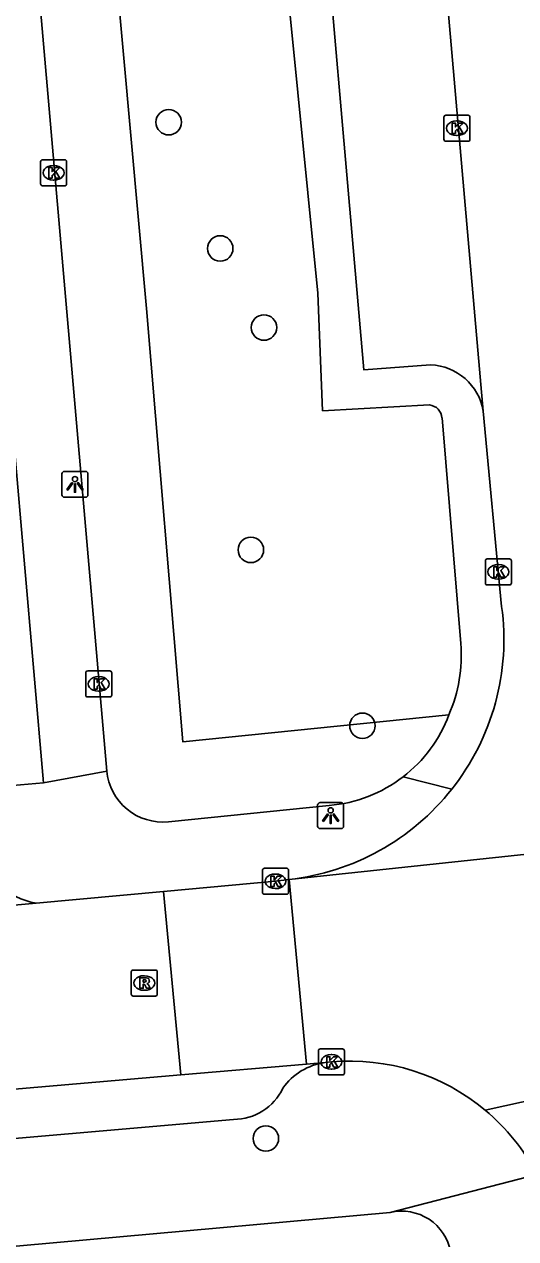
# Model space of a CAD drawing. Extents: x 162990 to 165007, y 383433 to 384336.
# Drawn here: x 164246.66 to 164265.54, y 383839.91 to 383886.56 of the extents above; entities that cross this region are included whole.
import ezdxf

# ---------------------------------------------------------------- set-up
doc = ezdxf.new("R2010")
doc.units = 0
for name, color, linetype in [('IMGEO_Boom', 7, 'Continuous'), ('IMGEO_Groenvoorziening', 7, 'Continuous'), ('IMGEO_Kolk', 7, 'Continuous'), ('IMGEO_Lichtpunt', 7, 'Continuous'), ('IMGEO_Pand', 7, 'Continuous'), ('IMGEO_Rijbaan_lokaal_open', 7, 'Continuous'), ('IMGEO_Rioolput', 7, 'Continuous'), ('IMGEO_Voetpad_open', 7, 'Continuous')]:
    doc.layers.add(name, color=color, linetype=linetype)

msp = doc.modelspace()

# ---------------------------------------------------------------- linework, layer by layer
at = {"layer": 'IMGEO_Boom'}
for centre in [(164252.21, 383882.8), (164254.189, 383877.951), (164255.869, 383874.914), (164255.366, 383866.373), (164259.65, 383859.618), (164255.942, 383843.764)]:
    msp.add_circle(centre, 0.489, dxfattribs=at)
at = {"layer": 'IMGEO_Groenvoorziening'}
msp.add_lwpolyline([(164249.87, 383892.063), (164251.354, 383875.642), (164252.748, 383859.002), (164262.969, 383860.037)], dxfattribs=at)
at = {"layer": 'IMGEO_Kolk'}
for p, q in [((164262.853, 383883.069), (164263.705, 383883.069)), ((164262.778, 383882.143), (164262.778, 383882.995)), ((164263.266, 383882.849), (164263.291, 383882.849)), ((164263.779, 383882.995), (164263.779, 383882.143)), ((164263.705, 383882.069), (164262.853, 383882.069)), ((164263.289, 383882.289), (164263.264, 383882.289)), ((164247.288, 383880.431), (164247.288, 383881.283)), ((164247.363, 383881.357), (164248.215, 383881.357)), ((164247.776, 383881.137), (164247.801, 383881.137)), ((164248.289, 383881.283), (164248.289, 383880.431)), ((164248.215, 383880.357), (164247.363, 383880.357)), ((164247.799, 383880.577), (164247.774, 383880.577)), ((164264.371, 383865.101), (164264.371, 383865.953)), ((164264.446, 383866.027), (164265.298, 383866.027)), ((164264.859, 383865.807), (164264.884, 383865.807)), ((164265.372, 383865.953), (164265.372, 383865.101)), ((164265.298, 383865.027), (164264.446, 383865.027)), ((164264.882, 383865.247), (164264.857, 383865.247)), ((164249.023, 383860.798), (164249.023, 383861.65)), ((164249.098, 383861.724), (164249.95, 383861.724)), ((164250.024, 383861.65), (164250.024, 383860.798)), ((164249.511, 383861.504), (164249.536, 383861.504)), ((164249.95, 383860.724), (164249.098, 383860.724)), ((164249.534, 383860.944), (164249.509, 383860.944)), ((164255.886, 383854.143), (164256.738, 383854.143)), ((164255.811, 383853.217), (164255.811, 383854.069)), ((164256.299, 383853.923), (164256.324, 383853.923)), ((164256.812, 383854.069), (164256.812, 383853.217)), ((164256.738, 383853.143), (164255.886, 383853.143)), ((164256.322, 383853.363), (164256.297, 383853.363)), ((164257.959, 383846.278), (164257.959, 383847.13)), ((164258.034, 383847.204), (164258.886, 383847.204)), ((164258.96, 383847.13), (164258.96, 383846.278)), ((164258.447, 383846.984), (164258.472, 383846.984)), ((164258.886, 383846.204), (164258.034, 383846.204)), ((164258.47, 383846.424), (164258.445, 383846.424))]:
    msp.add_line(p, q, dxfattribs=at)
for points in [[(164262.853, 383883.069), (164263.705, 383883.069)], [(164262.778, 383882.143), (164262.778, 383882.995)], [(164263.099, 383882.769), (164263.222, 383882.769), (164263.222, 383882.618), (164263.352, 383882.769), (164263.516, 383882.769), (164263.37, 383882.618), (164263.523, 383882.369), (164263.371, 383882.369), (164263.286, 383882.533), (164263.222, 383882.466), (164263.222, 383882.369), (164263.099, 383882.369), (164263.099, 383882.769)], [(164263.779, 383882.995), (164263.779, 383882.143)], [(164263.705, 383882.069), (164262.853, 383882.069)], [(164247.288, 383880.431), (164247.288, 383881.283)], [(164247.363, 383881.357), (164248.215, 383881.357)], [(164248.289, 383881.283), (164248.289, 383880.431)], [(164247.609, 383881.057), (164247.732, 383881.057), (164247.732, 383880.906), (164247.862, 383881.057), (164248.026, 383881.057), (164247.88, 383880.906), (164248.033, 383880.657), (164247.881, 383880.657), (164247.796, 383880.821), (164247.732, 383880.754), (164247.732, 383880.657), (164247.609, 383880.657), (164247.609, 383881.057)], [(164248.215, 383880.357), (164247.363, 383880.357)], [(164264.371, 383865.101), (164264.371, 383865.953)], [(164264.446, 383866.027), (164265.298, 383866.027)], [(164265.372, 383865.953), (164265.372, 383865.101)], [(164264.692, 383865.727), (164264.815, 383865.727), (164264.815, 383865.576), (164264.945, 383865.727), (164265.109, 383865.727), (164264.963, 383865.576), (164265.116, 383865.327), (164264.964, 383865.327), (164264.879, 383865.491), (164264.815, 383865.424), (164264.815, 383865.327), (164264.692, 383865.327), (164264.692, 383865.727)], [(164265.298, 383865.027), (164264.446, 383865.027)], [(164249.023, 383860.798), (164249.023, 383861.65)], [(164249.098, 383861.724), (164249.95, 383861.724)], [(164250.024, 383861.65), (164250.024, 383860.798)], [(164249.344, 383861.424), (164249.467, 383861.424), (164249.467, 383861.273), (164249.597, 383861.424), (164249.761, 383861.424), (164249.615, 383861.273), (164249.768, 383861.024), (164249.616, 383861.024), (164249.531, 383861.188), (164249.467, 383861.121), (164249.467, 383861.024), (164249.344, 383861.024), (164249.344, 383861.424)], [(164249.95, 383860.724), (164249.098, 383860.724)], [(164255.886, 383854.143), (164256.738, 383854.143)], [(164255.811, 383853.217), (164255.811, 383854.069)], [(164256.132, 383853.843), (164256.255, 383853.843), (164256.255, 383853.692), (164256.385, 383853.843), (164256.549, 383853.843), (164256.403, 383853.692), (164256.556, 383853.443), (164256.404, 383853.443), (164256.319, 383853.607), (164256.255, 383853.54), (164256.255, 383853.443), (164256.132, 383853.443), (164256.132, 383853.843)], [(164256.812, 383854.069), (164256.812, 383853.217)], [(164256.738, 383853.143), (164255.886, 383853.143)], [(164257.959, 383846.278), (164257.959, 383847.13)], [(164258.034, 383847.204), (164258.886, 383847.204)], [(164258.96, 383847.13), (164258.96, 383846.278)], [(164258.28, 383846.904), (164258.403, 383846.904), (164258.403, 383846.753), (164258.533, 383846.904), (164258.697, 383846.904), (164258.551, 383846.753), (164258.704, 383846.504), (164258.552, 383846.504), (164258.467, 383846.668), (164258.403, 383846.601), (164258.403, 383846.504), (164258.28, 383846.504), (164258.28, 383846.904)], [(164258.886, 383846.204), (164258.034, 383846.204)]]:
    msp.add_lwpolyline(points, dxfattribs=at)
for centre, start, end in [((164262.855, 383882.993), 91.552, 178.448), ((164262.855, 383882.993), 91.552, 178.448), ((164263.703, 383882.993), 1.552, 88.448), ((164263.703, 383882.993), 1.552, 88.448), ((164262.855, 383882.145), 181.552, 268.448), ((164262.855, 383882.145), 181.552, 268.448), ((164263.703, 383882.145), 271.552, 358.448), ((164263.703, 383882.145), 271.552, 358.448), ((164247.365, 383881.281), 91.552, 178.448), ((164247.365, 383881.281), 91.552, 178.448), ((164248.213, 383881.281), 1.552, 88.448), ((164248.213, 383881.281), 1.552, 88.448), ((164247.365, 383880.433), 181.552, 268.448), ((164247.365, 383880.433), 181.552, 268.448), ((164248.213, 383880.433), 271.552, 358.448), ((164248.213, 383880.433), 271.552, 358.448), ((164264.448, 383865.951), 91.552, 178.448), ((164264.448, 383865.951), 91.552, 178.448), ((164265.296, 383865.951), 1.552, 88.448), ((164265.296, 383865.951), 1.552, 88.448), ((164264.448, 383865.103), 181.552, 268.448), ((164264.448, 383865.103), 181.552, 268.448), ((164265.296, 383865.103), 271.552, 358.448), ((164265.296, 383865.103), 271.552, 358.448), ((164249.1, 383861.648), 91.552, 178.448), ((164249.1, 383861.648), 91.552, 178.448), ((164249.948, 383861.648), 1.552, 88.448), ((164249.948, 383861.648), 1.552, 88.448), ((164249.1, 383860.8), 181.552, 268.448), ((164249.1, 383860.8), 181.552, 268.448), ((164249.948, 383860.8), 271.552, 358.448), ((164249.948, 383860.8), 271.552, 358.448), ((164255.888, 383854.067), 91.552, 178.448), ((164255.888, 383854.067), 91.552, 178.448), ((164256.736, 383854.067), 1.552, 88.448), ((164256.736, 383854.067), 1.552, 88.448), ((164255.888, 383853.219), 181.552, 268.448), ((164255.888, 383853.219), 181.552, 268.448), ((164256.736, 383853.219), 271.552, 358.448), ((164256.736, 383853.219), 271.552, 358.448), ((164258.036, 383847.128), 91.552, 178.448), ((164258.036, 383847.128), 91.552, 178.448), ((164258.884, 383847.128), 1.552, 88.448), ((164258.884, 383847.128), 1.552, 88.448), ((164258.036, 383846.28), 181.552, 268.448), ((164258.036, 383846.28), 181.552, 268.448), ((164258.884, 383846.28), 271.552, 358.448), ((164258.884, 383846.28), 271.552, 358.448)]:
    msp.add_arc(centre, 0.0765, start, end, dxfattribs=at)
for centre, major_axis, ratio, start_param, end_param in [((164263.265, 383882.569), (-0.387, 0.002), 0.722429, 4.712389, 7.853982), ((164263.29, 383882.569), (-0.39, 0.002), 0.717154, 1.570796, 4.712389), ((164247.775, 383880.857), (-0.387, 0.002), 0.722429, 4.712389, 7.853982), ((164247.8, 383880.857), (-0.39, 0.002), 0.717154, 1.570796, 4.712389), ((164264.858, 383865.527), (-0.387, 0.002), 0.722429, 4.712389, 7.853982), ((164264.883, 383865.527), (-0.39, 0.002), 0.717154, 1.570796, 4.712389), ((164249.51, 383861.224), (-0.387, 0.002), 0.722429, 4.712389, 7.853982), ((164249.535, 383861.224), (-0.39, 0.002), 0.717154, 1.570796, 4.712389), ((164256.298, 383853.643), (-0.387, 0.002), 0.722429, 4.712389, 7.853982), ((164256.323, 383853.643), (-0.39, 0.002), 0.717154, 1.570796, 4.712389), ((164258.446, 383846.704), (-0.387, 0.002), 0.722429, 4.712389, 7.853982), ((164258.471, 383846.704), (-0.39, 0.002), 0.717154, 1.570796, 4.712389)]:
    msp.add_ellipse(centre, major_axis=major_axis, ratio=ratio, start_param=start_param, end_param=end_param, dxfattribs=at)
at = {"layer": 'IMGEO_Lichtpunt'}
for p, q in [((164248.111, 383869.294), (164248.111, 383868.487)), ((164248.111, 383869.294), (164248.111, 383868.487)), ((164249.013, 383869.389), (164248.205, 383869.389)), ((164249.013, 383869.389), (164248.205, 383869.389)), ((164249.107, 383868.487), (164249.107, 383869.294)), ((164249.107, 383868.487), (164249.107, 383869.294)), ((164248.205, 383868.393), (164249.013, 383868.393)), ((164248.205, 383868.393), (164249.013, 383868.393)), ((164257.93, 383856.569), (164257.93, 383855.762)), ((164257.93, 383856.569), (164257.93, 383855.762)), ((164258.832, 383856.664), (164258.024, 383856.664)), ((164258.832, 383856.664), (164258.024, 383856.664)), ((164258.926, 383855.762), (164258.926, 383856.569)), ((164258.926, 383855.762), (164258.926, 383856.569)), ((164258.024, 383855.668), (164258.832, 383855.668)), ((164258.024, 383855.668), (164258.832, 383855.668))]:
    msp.add_line(p, q, dxfattribs=at)
for points in [[(164248.485, 383868.958), (164248.524, 383868.93), (164248.336, 383868.668), (164248.298, 383868.695), (164248.485, 383868.958)], [(164248.587, 383868.91), (164248.634, 383868.91), (164248.634, 383868.588), (164248.587, 383868.588), (164248.587, 383868.91)], [(164248.697, 383868.93), (164248.735, 383868.957), (164248.922, 383868.695), (164248.883, 383868.667), (164248.697, 383868.93)], [(164258.304, 383856.233), (164258.343, 383856.205), (164258.155, 383855.943), (164258.117, 383855.97), (164258.304, 383856.233)], [(164258.406, 383856.185), (164258.453, 383856.185), (164258.453, 383855.863), (164258.406, 383855.863), (164258.406, 383856.185)], [(164258.516, 383856.205), (164258.554, 383856.232), (164258.741, 383855.97), (164258.702, 383855.942), (164258.516, 383856.205)]]:
    msp.add_lwpolyline(points, dxfattribs=at)
for centre in [(164248.61, 383869.092), (164258.429, 383856.367)]:
    msp.add_circle(centre, 0.0994, dxfattribs=at)
for centre, start, end in [((164248.205, 383869.294), 90, 180), ((164248.205, 383869.294), 90, 180), ((164249.013, 383869.294), 0, 90), ((164249.013, 383869.294), 0, 90), ((164248.205, 383868.487), 180, 270), ((164248.205, 383868.487), 180, 270), ((164249.013, 383868.487), 270, 0), ((164249.013, 383868.487), 270, 360), ((164258.024, 383856.569), 90, 180), ((164258.024, 383856.569), 90, 180), ((164258.832, 383856.569), 0, 90), ((164258.832, 383856.569), 0, 90), ((164258.024, 383855.762), 180, 270), ((164258.024, 383855.762), 180, 270), ((164258.832, 383855.762), 270, 0), ((164258.832, 383855.762), 270, 360)]:
    msp.add_arc(centre, 0.0946, start, end, dxfattribs=at)
at = {"layer": 'IMGEO_Pand'}
for points in [[(164246.286, 383870.251), (164247.4, 383857.431)], [(164244.735, 383857.2), (164247.4, 383857.431)]]:
    msp.add_lwpolyline(points, dxfattribs=at)
at = {"layer": 'IMGEO_Rijbaan_lokaal_open'}
for points in [[(164264.293, 383871.705), (164259.981, 383920.957)], [(164264.293, 383871.705), (164264.997, 383864.198)], [(164279.533, 383856.136), (164256.836, 383853.71)], [(164256.836, 383853.71), (164256.308, 383853.642), (164252.011, 383853.25)], [(164257.498, 383846.621), (164256.836, 383853.71)], [(164247.115, 383852.804), (164252.011, 383853.25)], [(164252.011, 383853.25), (164252.675, 383846.206)], [(164247.115, 383852.804), (164222.364, 383850.548), (164205.014, 383849.059)], [(164264.369, 383844.847), (164275.867, 383847.391)], [(164252.675, 383846.206), (164257.498, 383846.621)], [(164257.498, 383846.621), (164258.214, 383846.683)], [(164258.214, 383846.683), (164258.464, 383846.705)], [(164252.675, 383846.206), (164205.622, 383842.154)]]:
    msp.add_lwpolyline(points, dxfattribs=at)
for centre, radius, start, end in [((164255.796, 383862.939), 9.287, 321.6691, 7.7944), ((164255.794, 383862.941), 9.289, 276.4376, 321.6654), ((164259.176, 383838.655), 8.081, 50.0128, 95.055), ((164259.195, 383838.673), 8.056, 27.4386, 50.0341)]:
    msp.add_arc(centre, radius, start, end, dxfattribs=at)
at = {"layer": 'IMGEO_Rioolput'}
for p, q in [((164250.77, 383849.309), (164250.77, 383850.161)), ((164250.845, 383850.235), (164251.697, 383850.235)), ((164251.258, 383850.015), (164251.283, 383850.015)), ((164251.771, 383850.161), (164251.771, 383849.309)), ((164251.281, 383849.455), (164251.256, 383849.455)), ((164251.697, 383849.235), (164250.845, 383849.235))]:
    msp.add_line(p, q, dxfattribs=at)
for points in [[(164250.77, 383849.309), (164250.77, 383850.161)], [(164250.845, 383850.235), (164251.697, 383850.235)], [(164251.359, 383849.933), (164251.107, 383849.935), (164251.107, 383849.535)], [(164251.771, 383850.161), (164251.771, 383849.309)], [(164251.107, 383849.535), (164251.231, 383849.535), (164251.231, 383849.697), (164251.242, 383849.697)], [(164251.285, 383849.854), (164251.231, 383849.854), (164251.231, 383849.773)], [(164251.231, 383849.773), (164251.283, 383849.773)], [(164251.289, 383849.668), (164251.36, 383849.535), (164251.5, 383849.535), (164251.435, 383849.661)], [(164251.697, 383849.235), (164250.845, 383849.235)]]:
    msp.add_lwpolyline(points, dxfattribs=at)
for centre, radius, start, end in [((164250.847, 383850.159), 0.0765, 91.552, 178.448), ((164250.847, 383850.159), 0.0765, 91.552, 178.448), ((164251.358, 383849.823), 0.109, 350.3612, 89.416), ((164251.695, 383850.159), 0.0765, 1.552, 88.448), ((164251.695, 383850.159), 0.0765, 1.552, 88.448), ((164251.241, 383849.644), 0.0533, 26.0293, 88.6989), ((164251.267, 383849.962), 0.19, 274.7715, 282.9687), ((164251.291, 383849.758), 0.0964, 77.0061, 93.1865), ((164251.305, 383849.815), 0.0378, 276.6634, 79.6772), ((164251.356, 383849.823), 0.112, 277.5842, 350.9817), ((164251.34, 383849.608), 0.108, 29.5134, 73.7905), ((164250.847, 383849.311), 0.0765, 181.552, 268.448), ((164250.847, 383849.311), 0.0765, 181.552, 268.448), ((164251.695, 383849.311), 0.0765, 271.552, 358.448), ((164251.695, 383849.311), 0.0765, 271.552, 358.448)]:
    msp.add_arc(centre, radius, start, end, dxfattribs=at)
for centre, major_axis, ratio, start_param, end_param in [((164251.257, 383849.735), (-0.387, 0.002), 0.722429, 4.712389, 7.853982), ((164251.282, 383849.735), (-0.39, 0.002), 0.717154, 1.570796, 4.712389)]:
    msp.add_ellipse(centre, major_axis=major_axis, ratio=ratio, start_param=start_param, end_param=end_param, dxfattribs=at)
at = {"layer": 'IMGEO_Voetpad_open'}
for points in [[(164257.968, 383918.858), (164255.734, 383918.829), (164259.704, 383873.288), (164262.269, 383873.481)], [(164249.834, 383857.878), (164246.876, 383891.854), (164249.87, 383892.063)], [(164256.398, 383891.663), (164257.939, 383876.237), (164258.123, 383871.72), (164262.227, 383871.939)], [(164262.706, 383871.439), (164263.425, 383862.773)], [(164247.4, 383857.431), (164249.834, 383857.878)], [(164261.21, 383857.654), (164263.081, 383857.179)], [(164252.197, 383855.931), (164258.371, 383856.556)], [(164171.718, 383837.289), (164254.701, 383844.499)], [(164266.344, 383842.385), (164260.721, 383840.918)], [(164214.049, 383836.724), (164260.721, 383840.918)]]:
    msp.add_lwpolyline(points, dxfattribs=at)
for centre, radius, start, end in [((164262.179, 383871.337), 2.146, 9.8688, 87.5992), ((164262.17, 383871.405), 0.537, 3.666, 83.8763), ((164257.75, 383862.313), 5.694, 336.4397, 4.6357), ((164257.934, 383861.913), 5.373, 307.5693, 339.5653), ((164251.981, 383858.076), 2.156, 185.2682, 275.758), ((164257.93, 383861.915), 5.377, 274.7032, 307.5853), ((164247.554, 383855.401), 2.634, 224.8675, 260.4087), ((164258.551, 383844.305), 2.402, 98.0587, 144.6345), ((164254.714, 383846.571), 2.072, 269.639, 334.9852), ((164261.167, 383839.067), 1.904, 10.138, 103.5595)]:
    msp.add_arc(centre, radius, start, end, dxfattribs=at)

doc.saveas('drawing.dxf')
